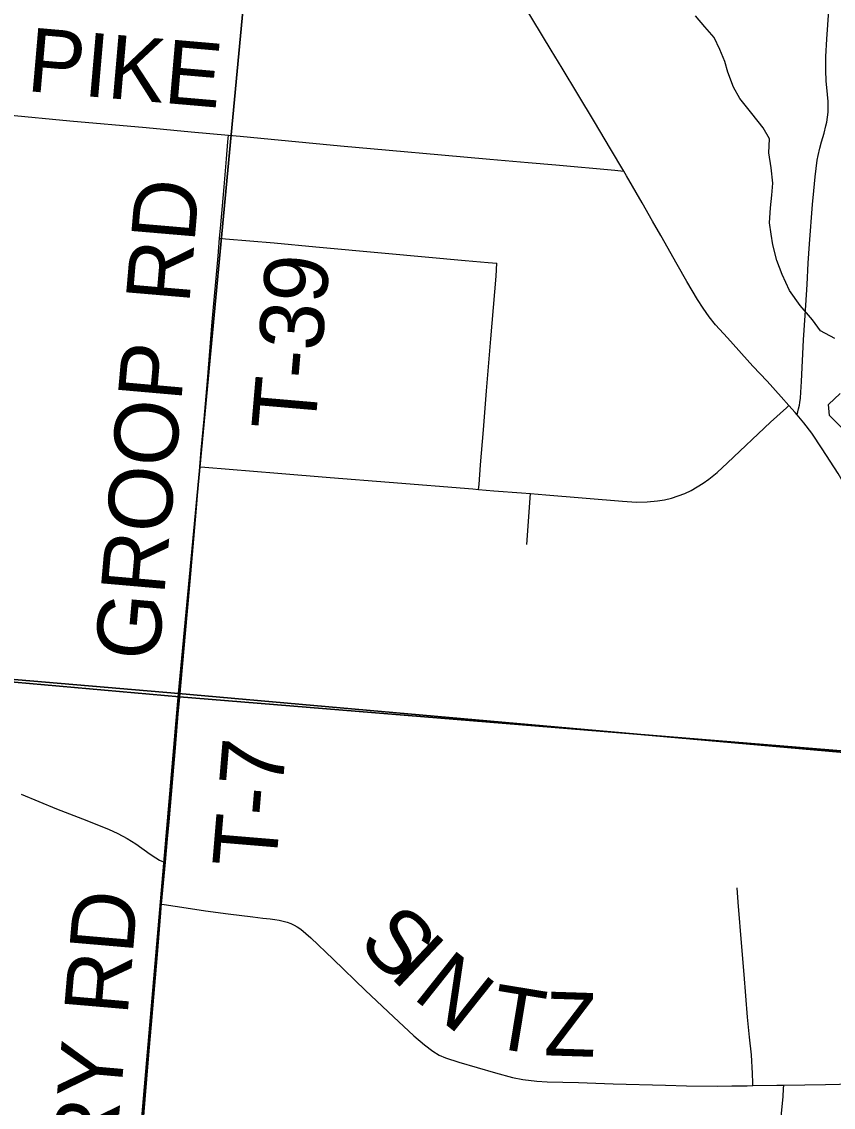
# Model space of a CAD drawing. Extents: x 0 to 34, y 0 to 22.
# Drawn here: x 5.08 to 5.803, y 18.991 to 19.958 of the extents above; entities that cross this region are included whole.
import ezdxf

# ---------------------------------------------------------------- set-up
doc = ezdxf.new("R2010")
doc.units = 0
for name, color, linetype in [('GM_X_City_Street', 7, 'Continuous'), ('GM_X_County_Road', 7, 'Continuous'), ('GM_X_County_Road_Text', 7, 'Continuous'), ('GM_X_Minor_River', 7, 'Continuous'), ('GM_X_Section', 7, 'Continuous'), ('GM_X_Township_Road', 7, 'Continuous'), ('GM_X_Township_Road_Text', 7, 'Continuous')]:
    doc.layers.add(name, color=color, linetype=linetype)

msp = doc.modelspace()

# ---------------------------------------------------------------- linework, layer by layer
at = {"layer": 'GM_X_City_Street'}
for points in [[(5.18499, 18.94191), (5.18938, 18.99449), (5.19272, 19.03757), (5.19544, 19.06841), (5.20043, 19.12718), (5.20341, 19.16431), (5.20416, 19.17242), (5.2077, 19.20984), (5.20926, 19.22719), (5.21083, 19.24525), (5.21328, 19.2734), (5.21645, 19.31136), (5.2191, 19.34172), (5.22039, 19.35683), (4.80576, 19.39352), (4.20982, 19.44625), (3.27086, 19.53302)], [(3.27086, 19.53302), (4.20982, 19.44625), (4.80576, 19.39352), (5.22039, 19.35683), (5.95888, 19.29636), (6.84308, 19.21418)], [(6.84308, 19.21418), (5.95888, 19.29636), (5.22039, 19.35683), (5.2191, 19.34172), (5.21645, 19.31136), (5.21328, 19.2734), (5.21083, 19.24525), (5.20926, 19.22719), (5.2077, 19.20984), (5.20416, 19.17242), (5.20341, 19.16431), (5.20043, 19.12718), (5.19544, 19.06841), (5.19272, 19.03757), (5.18938, 18.99449), (5.18499, 18.94191)]]:
    msp.add_lwpolyline(points, dxfattribs=at)
at = {"layer": 'GM_X_County_Road'}
for points in [[(5.61618, 19.82522), (5.60437, 19.84508), (5.59003, 19.86908), (5.57533, 19.89362), (5.56125, 19.91698), (5.55162, 19.93292), (5.51809, 19.98887), (5.507, 20.00756), (5.48483, 20.04492), (5.47529, 20.06092), (5.45795, 20.09033), (5.4501, 20.10373), (5.43576, 20.12772), (5.41214, 20.16786), (5.39158, 20.20263), (5.37382, 20.2318), (5.36266, 20.25044), (5.35149, 20.26908), (5.32776, 20.30916), (5.31329, 20.33309), (5.30168, 20.3515), (5.29738, 20.35789)], [(4.27532, 19.94746), (4.29375, 19.94548), (4.32467, 19.94254), (4.3525, 19.93986), (4.39894, 19.93593), (4.43607, 19.93276), (4.48069, 19.92836), (4.53814, 19.92331), (4.61236, 19.91634), (4.64021, 19.91395), (4.67424, 19.91084), (4.74536, 19.90408), (4.79581, 19.89939), (4.87839, 19.89196), (4.91862, 19.8883), (4.97741, 19.8831), (5.0331, 19.87812), (5.06715, 19.8753), (5.12282, 19.87011), (5.19089, 19.86398), (5.23096, 19.86025), (5.26415, 19.85726)], [(5.26415, 19.85726), (5.2744, 19.85633), (5.30216, 19.85356), (5.36399, 19.84767), (5.4073, 19.84374), (5.45371, 19.83956), (5.497, 19.83575), (5.53105, 19.83273), (5.5558, 19.83063), (5.60839, 19.82592), (5.61618, 19.82522)], [(5.76336, 19.61641), (5.75659, 19.62411), (5.74402, 19.63788), (5.73132, 19.6515), (5.7085, 19.67661), (5.69807, 19.68814), (5.69233, 19.69537), (5.68697, 19.70292), (5.68192, 19.71069), (5.67249, 19.72691), (5.66395, 19.74204), (5.64932, 19.76785), (5.64181, 19.78065), (5.63251, 19.79677), (5.61866, 19.82105), (5.61618, 19.82522)], [(5.77066, 19.60806), (5.76892, 19.6101), (5.76336, 19.61641)], [(5.82109, 19.53187), (5.82066, 19.5326), (5.80714, 19.5556), (5.79296, 19.57759), (5.78363, 19.59161), (5.77673, 19.60082), (5.77066, 19.60806)]]:
    msp.add_lwpolyline(points, dxfattribs=at)
at = {"layer": 'GM_X_Minor_River'}
for points in [[(5.80426, 19.67615), (5.79143, 19.68276), (5.78434, 19.69272), (5.77348, 19.70539), (5.76377, 19.7188), (5.75749, 19.73293), (5.75271, 19.74553), (5.74909, 19.75963), (5.74769, 19.76914), (5.74591, 19.77904), (5.74684, 19.79233), (5.74812, 19.80371), (5.74901, 19.81434), (5.74766, 19.82803), (5.74555, 19.84136), (5.74609, 19.85388), (5.74051, 19.86383), (5.73041, 19.87648), (5.71956, 19.88991), (5.71399, 19.89985), (5.70884, 19.9132), (5.7063, 19.92273), (5.70187, 19.93342), (5.69669, 19.94412), (5.68845, 19.95371), (5.68022, 19.96368)], [(5.81123, 19.59589), (5.7996, 19.60742), (5.79859, 19.61732), (5.80897, 19.62707)]]:
    msp.add_lwpolyline(points, dxfattribs=at)
at = {"layer": 'GM_X_Section'}
for points in [[(4.3405, 20.44191), (5.31352, 20.35566), (5.2197, 19.35965), (4.20882, 19.44575)], [(5.31352, 20.35566), (6.34458, 20.2616), (6.2677, 19.26674), (5.2197, 19.35965)], [(4.20882, 19.44575), (5.2197, 19.35965), (5.13301, 18.35974), (4.13851, 18.45165)], [(5.2197, 19.35965), (6.2677, 19.26674), (6.17707, 18.26412), (5.13301, 18.35974)]]:
    msp.add_lwpolyline(points, close=True, dxfattribs=at)
at = {"layer": 'GM_X_Township_Road'}
for p, q in [((5.52982, 19.49256), (5.53306, 19.53781)), ((5.20439, 19.17189), (5.20793, 19.20931))]:
    msp.add_line(p, q, dxfattribs=at)
for points in [[(5.77066, 19.60806), (5.77191, 19.61324), (5.77273, 19.61663), (5.77319, 19.61896), (5.77367, 19.62272), (5.77391, 19.6281), (5.77446, 19.63761), (5.77647, 19.67482), (5.7779, 19.69637), (5.77958, 19.72423), (5.78058, 19.74308), (5.78163, 19.76041), (5.78433, 19.79541), (5.78553, 19.80767), (5.78677, 19.81997), (5.78866, 19.83487), (5.78948, 19.83909), (5.791, 19.84565), (5.79252, 19.85126), (5.79475, 19.85899), (5.79635, 19.86555), (5.79708, 19.86883), (5.79779, 19.87339), (5.79828, 19.87773), (5.79842, 19.88092), (5.79826, 19.8872), (5.79765, 19.89344), (5.79641, 19.90556), (5.79629, 19.9148), (5.79633, 19.92719), (5.79716, 19.94268), (5.79948, 19.97677)], [(5.25619, 19.76538), (5.25727, 19.7773), (5.26024, 19.81125), (5.2622, 19.83598), (5.26361, 19.85141), (5.26415, 19.85726)], [(5.23865, 19.56162), (5.23989, 19.57643), (5.24239, 19.60425), (5.24541, 19.63823), (5.24961, 19.69078), (5.25475, 19.7495), (5.25619, 19.76538)], [(5.25619, 19.76538), (5.26149, 19.76492), (5.3048, 19.7612), (5.34188, 19.75764), (5.4037, 19.75196), (5.47483, 19.74547), (5.49537, 19.74365), (5.50322, 19.74302)], [(5.48696, 19.54155), (5.4873, 19.54602), (5.4886, 19.56351), (5.49115, 19.59453), (5.49394, 19.62948), (5.49774, 19.67585), (5.50244, 19.73151), (5.50322, 19.74302)], [(5.53306, 19.53781), (5.54689, 19.53666), (5.61513, 19.53099), (5.62761, 19.53031), (5.63701, 19.53045), (5.64638, 19.53125), (5.65259, 19.53226), (5.65872, 19.53374), (5.66469, 19.53569), (5.67053, 19.53802), (5.67621, 19.54069), (5.68172, 19.54371), (5.68702, 19.54708), (5.6921, 19.55077), (5.69934, 19.55675), (5.70858, 19.56513), (5.74704, 19.60134), (5.76114, 19.61437), (5.76336, 19.61641)], [(5.22062, 19.3563), (5.22568, 19.41308), (5.22988, 19.4594), (5.23525, 19.52121), (5.23865, 19.56162)], [(5.23865, 19.56162), (5.24298, 19.56128), (5.30812, 19.55606), (5.35463, 19.55224), (5.40737, 19.54804), (5.48178, 19.54199), (5.48696, 19.54155)], [(5.48696, 19.54155), (5.50038, 19.5404), (5.5252, 19.53847), (5.53306, 19.53781)], [(5.20793, 19.20931), (5.20948, 19.22666), (5.21106, 19.24472), (5.21351, 19.27287), (5.21667, 19.31083), (5.21933, 19.34119), (5.22062, 19.3563)], [(5.07939, 19.26995), (5.11097, 19.2569), (5.13413, 19.24788), (5.15718, 19.23869), (5.16562, 19.23488), (5.17377, 19.23052), (5.18159, 19.22559), (5.19422, 19.21656), (5.19949, 19.21317), (5.20269, 19.21131), (5.20458, 19.21038), (5.2063, 19.20972), (5.20793, 19.20931)], [(5.7313, 19.01029), (5.73119, 19.01274), (5.73084, 19.02106), (5.7299, 19.03783), (5.72827, 19.05354), (5.72632, 19.07143), (5.72345, 19.1093), (5.72129, 19.13404), (5.7181, 19.17385), (5.7173, 19.18654)], [(5.15811, 18.62174), (5.15802, 18.62283), (5.15824, 18.63219), (5.15918, 18.6446), (5.16301, 18.68787), (5.17066, 18.77754), (5.17441, 18.82083), (5.17892, 18.87029), (5.18521, 18.94138), (5.18961, 18.99395), (5.19295, 19.03704), (5.19567, 19.06788), (5.20066, 19.12664), (5.20364, 19.16377), (5.20439, 19.17189)], [(5.20439, 19.17189), (5.20667, 19.17157), (5.22649, 19.16875), (5.24374, 19.16606), (5.26393, 19.16349), (5.28583, 19.16067), (5.29481, 19.1596), (5.30137, 19.15881), (5.30539, 19.15836), (5.3093, 19.15764), (5.3129, 19.15688), (5.31635, 19.15594), (5.31955, 19.15484), (5.32253, 19.15335), (5.32535, 19.15171), (5.32856, 19.14959), (5.33733, 19.14208), (5.35733, 19.12306), (5.38623, 19.09491), (5.41106, 19.07148), (5.42933, 19.05465), (5.43881, 19.04655), (5.44628, 19.04086), (5.45165, 19.03755), (5.45743, 19.03499), (5.4693, 19.03112), (5.50209, 19.02172), (5.51708, 19.0176), (5.52622, 19.01563), (5.53866, 19.01439), (5.54798, 19.01376), (5.57586, 19.01298), (5.60685, 19.01197), (5.65342, 19.01058), (5.67205, 19.01024), (5.69999, 19.00982), (5.71238, 19.01004), (5.72628, 19.01021), (5.7313, 19.01029)], [(5.72881, 18.72821), (5.7293, 18.733), (5.73126, 18.75514), (5.73378, 18.78346), (5.73683, 18.81759), (5.74054, 18.85124), (5.74468, 18.88518), (5.74811, 18.91134), (5.7511, 18.93564), (5.75362, 18.95766), (5.75637, 18.98244), (5.7582, 19.00056), (5.75866, 19.00732), (5.75889, 19.01072)], [(5.7313, 19.01029), (5.75252, 19.01062), (5.75889, 19.01072)], [(5.75889, 19.01072), (5.77739, 19.011), (5.79602, 19.01138), (5.83328, 19.01215), (5.88297, 19.0132), (5.89599, 19.01335)]]:
    msp.add_lwpolyline(points, dxfattribs=at)

# ---------------------------------------------------------------- texts
at = {"layer": 'GM_X_County_Road_Text'}
msp.add_text('PIKE', height=0.056818, rotation=355.05673, dxfattribs=at).set_placement((5.08349, 19.8966))
at = {"layer": 'GM_X_Township_Road_Text'}
for s, height, rotation, p in [('RD', 0.056818, 85.1131, (5.2291, 19.70614)), ('T-39', 0.056818, 85.0756, (5.34102, 19.59247)), ('GROOP', 0.056818, 84.96779, (5.20159, 19.38782)), ('T-7', 0.056818, 85.23483, (5.30627, 19.20292)), ('RD', 0.056818, 85.07375, (5.17411, 19.07211)), ('S', 0.05682, 315.94312, (5.37796, 19.1356)), ('I', 0.05682, 316.66816, (5.40628, 19.1082)), ('N', 0.05682, 321.49641, (5.42705, 19.08891)), ('T', 0.05682, 350.66602, (5.49487, 19.04501)), ('Z', 0.05682, 358.15565, (5.54479, 19.03735)), ('VICTORY', 0.056818, 84.9299, (5.14243, 18.71047))]:
    msp.add_text(s, height=height, rotation=rotation, dxfattribs=at).set_placement(p)

doc.saveas('drawing.dxf')
